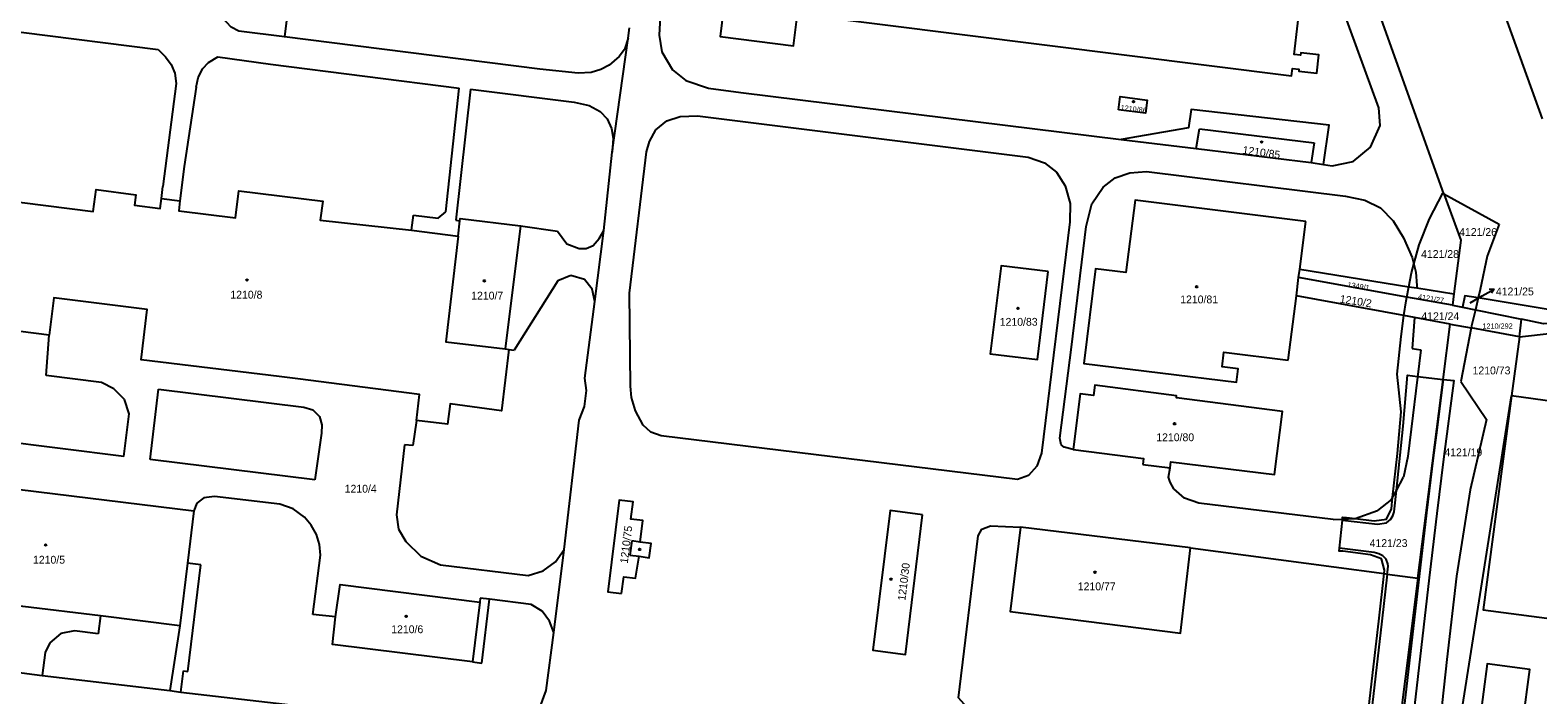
# Model space of a CAD drawing. Extents: x -869103 to -863415, y -1015889 to -1012477.
# Drawn here: x -865321.4 to -864994.3, y -1014102.2 to -1013957.9 of the extents above; entities that cross this region are included whole.
import ezdxf

# ---------------------------------------------------------------- set-up
doc = ezdxf.new("R2010")
doc.units = 0
for name, color, linetype in [('Hranice parcel', 7, 'Continuous'), ('Parcelní čísla', 7, 'Continuous'), ('Pop  PČ popisy', 7, 'Continuous'), ('Vnitřní kresba', 7, 'Continuous'), ('Značky budov', 7, 'Continuous')]:
    doc.layers.add(name, color=color, linetype=linetype)

msp = doc.modelspace()

# ---------------------------------------------------------------- linework, layer by layer
at = {"layer": 'Hranice parcel'}
for p, q in [((-865014.67, -1013993.41), (-865040.78, -1013920.51)), ((-865014.94, -1013993.26), (-865014.67, -1013993.41)), ((-865014.67, -1013993.41), (-865002.72, -1014000.04)), ((-865045.96, -1014009.75), (-865044.66, -1013999.42)), ((-865046.2, -1014011.62), (-865045.96, -1014009.75)), ((-865045.96, -1014009.75), (-865022.32, -1014013.59)), ((-865046.7, -1014015.57), (-865046.2, -1014011.62)), ((-865022.76, -1014015.84), (-865046.2, -1014011.62)), ((-865022.76, -1014015.84), (-865022.32, -1014013.59)), ((-865022.32, -1014013.59), (-865021.75, -1014010.6)), ((-865048.46, -1014029.51), (-865046.7, -1014015.57)), ((-865023.35, -1014019.87), (-865046.7, -1014015.57)), ((-865012.84, -1014017.63), (-865022.76, -1014015.84)), ((-865012.53, -1014015.17), (-865012.84, -1014017.63)), ((-865007.25, -1014016.03), (-865007.85, -1014018.59)), ((-865006.82, -1014014.2), (-865007.25, -1014016.03)), ((-864964.42, -1014023.06), (-865007.25, -1014016.03)), ((-865023.98, -1014024.43), (-865023.35, -1014019.87)), ((-865012.84, -1014017.63), (-865010.63, -1014018.03)), ((-865010.63, -1014018.03), (-865007.85, -1014018.59)), ((-865007.85, -1014018.59), (-864997.82, -1014020.62)), ((-865014.88, -1014033.72), (-865013.36, -1014021.7)), ((-865013.36, -1014021.7), (-865008.76, -1014022.54)), ((-865008.76, -1014022.54), (-865011.01, -1014034.14)), ((-864998.26, -1014024.47), (-865008.76, -1014022.54)), ((-864998.26, -1014024.47), (-864997.82, -1014020.62)), ((-864998.26, -1014024.47), (-865000, -1014037.25)), ((-865020.34, -1014076.84), (-865014.88, -1014033.72)), ((-865014.88, -1014033.72), (-865014.81, -1014033.73)), ((-865069.7, -1014070.27), (-865106.52, -1014065.75)), ((-865020.34, -1014076.84), (-865028.64, -1014142.39))]:
    msp.add_line(p, q, dxfattribs=at)
for points in [[(-864993.33, -1013977.13), (-865004.7, -1013945.38), (-865043.41, -1013825.63)], [(-865255.43, -1013871.13), (-865266.24, -1013959.38), (-865276.11, -1013958.13), (-865277.83, -1013957.25), (-865279.71, -1013955.27), (-865280.68, -1013952.94), (-865281.35, -1013950.22), (-865281.27, -1013947.42), (-865276.23, -1013906.31), (-865272.97, -1013879.37), (-865272.68, -1013877.51), (-865271.61, -1013874.29), (-865269.41, -1013871.84), (-865266.63, -1013870.47), (-865263.09, -1013870.15)], [(-865177.09, -1013893.37), (-865184.62, -1013953.76), (-865184.97, -1013959.03), (-865184.34, -1013962.61), (-865182.04, -1013966.56), (-865179.13, -1013968.85), (-865174.26, -1013970.51), (-865167.21, -1013971.43), (-865084.71, -1013981.68)], [(-865040.79, -1013987.09), (-865038.92, -1013987.37), (-865034.41, -1013986.44), (-865030.62, -1013983.31), (-865028.54, -1013978.58), (-865028.82, -1013974.79), (-865055.37, -1013901.98), (-865056.54, -1013899.45), (-865058.66, -1013896.93), (-865061.49, -1013895.17)], [(-865148.14, -1013899.49), (-865164.2, -1013897.47), (-865171.74, -1013959.28), (-865155.76, -1013961.29), (-865154.92, -1013954.38), (-865047.73, -1013967.82), (-865047.53, -1013966.21), (-865046.14, -1013966.4), (-865046.18, -1013966.81), (-865042.26, -1013967.23), (-865041.84, -1013963.24), (-865045.76, -1013962.82), (-865045.82, -1013963.35), (-865047.16, -1013963.18), (-865045.58, -1013949.5), (-865152.77, -1013936.15), (-865148.14, -1013899.49)], [(-865324.85, -1014097.2), (-865318.81, -1014097.94), (-865291.1, -1014101.25), (-865288.72, -1014101.55), (-865244.21, -1014106.73), (-865221.43, -1014109.48), (-865218.35, -1014109.58), (-865216.28, -1014109.2), (-865213.14, -1014107.58), (-865210.77, -1014104.79), (-865209.45, -1014101.22), (-865207.82, -1014088.66), (-865205.57, -1014070.59), (-865202.3, -1014042.54), (-865201.16, -1014039.59), (-865200.72, -1014036.12), (-865201.08, -1014033.41), (-865198.91, -1014016.79), (-865196.95, -1014001.38), (-865195.14, -1013984.39), (-865191.64, -1013959.66), (-865191.39, -1013957.44)], [(-865085.3, -1013975.21), (-865084.9, -1013972.33), (-865079.05, -1013973.11), (-865079.44, -1013975.91), (-865085.3, -1013975.21)], [(-865040.79, -1013987.09), (-865039.56, -1013978.55), (-865069.54, -1013975.11), (-865070.1, -1013979.09), (-865084.71, -1013981.68)], [(-865084.71, -1013981.68), (-865068.41, -1013983.62), (-865043.52, -1013986.67), (-865040.79, -1013987.09)], [(-865328.36, -1013994.7), (-865307.76, -1013997.3), (-865307.1, -1013992.52), (-865298.47, -1013993.64), (-865298.8, -1013995.89), (-865293.21, -1013996.64), (-865292.92, -1013994.46), (-865288.91, -1013994.94), (-865289.18, -1013997.12), (-865276.86, -1013998.68), (-865276.11, -1013992.75), (-865257.91, -1013995.01), (-865258.48, -1013999.17), (-865238.69, -1014001.35), (-865228.56, -1014002.61)], [(-865021.75, -1014010.6), (-865021.21, -1014008.69), (-865020.03, -1014004.47), (-865017.82, -1013998.83), (-865014.94, -1013993.26)], [(-865014.67, -1013993.41), (-865011.05, -1014003.51), (-865012.53, -1014015.17)], [(-865044.66, -1013999.42), (-865081.65, -1013994.8), (-865083.68, -1014010.52), (-865090.26, -1014009.74), (-865092.79, -1014030.25), (-865059.71, -1014034.27), (-865059.36, -1014031.38), (-865062.78, -1014030.96), (-865062.41, -1014027.78), (-865048.46, -1014029.51)], [(-865228.56, -1014002.61), (-865228.17, -1013999.26), (-865228.11, -1013998.76), (-865215.04, -1014000.36), (-865218.36, -1014027.09)], [(-865002.72, -1014000.04), (-865005.3, -1014006.97), (-865006.82, -1014014.2)], [(-865228.56, -1014002.61), (-865231.24, -1014025.55), (-865218.36, -1014027.09)], [(-865100.57, -1014010.29), (-865110.71, -1014009.03), (-865113.1, -1014028.19), (-865102.87, -1014029.37), (-865100.57, -1014010.29)], [(-865022.32, -1014013.59), (-865020.57, -1014013.87), (-865012.53, -1014015.17)], [(-865218.36, -1014027.09), (-865217.55, -1014027.19), (-865219.14, -1014040.55), (-865230.31, -1014038.99), (-865230.86, -1014043.4), (-865237.57, -1014042.63), (-865236.94, -1014036.95), (-865263.35, -1014033.57), (-865267.38, -1014033.08), (-865297.31, -1014029.44), (-865296.01, -1014018.52), (-865316.26, -1014016.02), (-865317.25, -1014024.14), (-865332.61, -1014022.16)], [(-865023.35, -1014019.87), (-865022.91, -1014016.64), (-865022.76, -1014015.84)], [(-865007.25, -1014016.03), (-865010.12, -1014015.56), (-865010.63, -1014018.03)], [(-865013.36, -1014021.7), (-865021.05, -1014020.29), (-865023.35, -1014019.87)], [(-865007.85, -1014018.59), (-865008.67, -1014022.1), (-865008.76, -1014022.54)], [(-864975.47, -1014029.09), (-864986.94, -1014023.42), (-864986.29, -1014021.45), (-864988.02, -1014020.85), (-864988.53, -1014022.66), (-864991.22, -1014021.48), (-864993.1, -1014021.68), (-864997.82, -1014020.62)], [(-865027.66, -1014075.86), (-865027.58, -1014075.11), (-865028.21, -1014072.62), (-865030.59, -1014071.81), (-865036.59, -1014070.99), (-865037.44, -1014070.96), (-865037.37, -1014070.32), (-865036.72, -1014064.23), (-865036.7, -1014064.03), (-865036.66, -1014063.62), (-865035.8, -1014063.67), (-865033.92, -1014063.89), (-865029.8, -1014064.38), (-865027.11, -1014064), (-865026.08, -1014061.77), (-865025.81, -1014059.3), (-865024.75, -1014049.79), (-865023.93, -1014040.75), (-865024.81, -1014032.54), (-865023.98, -1014024.43)], [(-864998.26, -1014024.47), (-864991.2, -1014023.66), (-864946.16, -1014047.73), (-864935.22, -1014053.46), (-864908.92, -1014066.19), (-864906.82, -1014067.33), (-864835.67, -1014097.31), (-864832.48, -1014097.61), (-864811.48, -1014090.69)], [(-865080.01, -1014052.14), (-865074.11, -1014052.87), (-865073.9, -1014051.58), (-865051.41, -1014054.37), (-865049.73, -1014040.65), (-865072.73, -1014037.7), (-865072.68, -1014037.28), (-865090.43, -1014034.99), (-865090.71, -1014037.2), (-865093.6, -1014036.84), (-865095.09, -1014048.95), (-865079.85, -1014050.84), (-865080.01, -1014052.14)], [(-865032.73, -1014185.68), (-865029.6, -1014159.15), (-865025.67, -1014125.27), (-865022.97, -1014102.17), (-865019.98, -1014076.47), (-865018.39, -1014062.64), (-865016.95, -1014050.7), (-865016.33, -1014045.81), (-865014.81, -1014033.73)], [(-865014.81, -1014033.73), (-865012.5, -1014033.94), (-865014.81, -1014051), (-865016.24, -1014062.77), (-865017.87, -1014076.79), (-865020.84, -1014102.61), (-865023.53, -1014125.52), (-865027.52, -1014159.56), (-865031.19, -1014191.44)], [(-865011.01, -1014034.14), (-865005.45, -1014042.4), (-865008.96, -1014057.67), (-865011.99, -1014076.4), (-865014.03, -1014094.47), (-865016.45, -1014116.49), (-865020.43, -1014149.18), (-865022.08, -1014180.62), (-865022.15, -1014181.44)], [(-865022.15, -1014181.44), (-865015.58, -1014139.61), (-865011.77, -1014111.56), (-865000, -1014037.25)], [(-865000, -1014037.25), (-865006.15, -1014083.7), (-864983.5, -1014086.7), (-864974, -1014074.8), (-864938.75, -1014088.7), (-864934, -1014090.4), (-864927.5, -1014081.35), (-864920.1, -1014067.1)], [(-864920.1, -1014067.1), (-864971.85, -1014041.2), (-865000, -1014037.25)], [(-865327.53, -1014055.07), (-865327.78, -1014057.07), (-865285.9, -1014062.21), (-865287.29, -1014073.57), (-865288.94, -1014087.18), (-865306.15, -1014085.02), (-865323, -1014083.01), (-865330.83, -1014082.01), (-865342.54, -1014080.59), (-865349.01, -1014079.81), (-865348.6, -1014076.32), (-865345.97, -1014054.84), (-865339.57, -1014055.63), (-865339.19, -1014053.64), (-865327.53, -1014055.07)], [(-865193.08, -1014080.17), (-865192.63, -1014076.54), (-865190.09, -1014076.87), (-865189.3, -1014072.09), (-865187.1, -1014072.4), (-865186.7, -1014069.3), (-865189.08, -1014069), (-865188.49, -1014064.35), (-865191.06, -1014064.04), (-865190.59, -1014060.27), (-865193.63, -1014059.91), (-865196.06, -1014079.78), (-865193.08, -1014080.17)], [(-865127.78, -1014063.07), (-865134.83, -1014062.12), (-865138.6, -1014092.44), (-865131.5, -1014093.42), (-865127.78, -1014063.07)], [(-865113.88, -1014109.67), (-865119.98, -1014102.84), (-865115.76, -1014067.63), (-865114.95, -1014066.17), (-865113.04, -1014065.49), (-865106.52, -1014065.75)], [(-865106.52, -1014065.75), (-865108.76, -1014084.09), (-865071.87, -1014088.78), (-865069.7, -1014070.27)], [(-865069.7, -1014070.27), (-865038.58, -1014074.41), (-865027.66, -1014075.86)], [(-865225.46, -1014094.99), (-865255.81, -1014091.26), (-865255.17, -1014085.23), (-865254.16, -1014078.19), (-865223.83, -1014082.02), (-865225.46, -1014094.99)], [(-865035.22, -1014141.63), (-865035.16, -1014141.09), (-865034.84, -1014138.17), (-865033.17, -1014123.73), (-865030.32, -1014099.21), (-865029.95, -1014096.11), (-865028.81, -1014086.14), (-865027.66, -1014075.86)], [(-865027.66, -1014075.86), (-865026.99, -1014075.95), (-865020.34, -1014076.84)], [(-864833.84, -1014184.6), (-864828.76, -1014152.66), (-864827.88, -1014144.5), (-864826.8, -1014136.9), (-864851.97, -1014129.57), (-864979.77, -1014113.03), (-864979.59, -1014112.77), (-864977.77, -1014108.78), (-864987.11, -1014104.51), (-864988.94, -1014108.51), (-864989.99, -1014108.92), (-864997.59, -1014108.1), (-864996.07, -1014096.64), (-865005.27, -1014095.4), (-865007.7, -1014113.64), (-865011.06, -1014139.08), (-865003.66, -1014155.32), (-865004.96, -1014166.32), (-865010.63, -1014207.45), (-865016.22, -1014247.67), (-865011.67, -1014248.23), (-865004.55, -1014249.15)]]:
    msp.add_lwpolyline(points, dxfattribs=at)
at = {"layer": 'Pop  PČ popisy'}
for p, q in [((-865008.97, -1014017.07), (-865006.36, -1014015.59)), ((-865006.36, -1014015.59), (-865003.76, -1014014.09)), ((-865003.76, -1014014.09), (-865004.88, -1014014.16)), ((-865003.76, -1014014.09), (-865004.38, -1014015.02))]:
    msp.add_line(p, q, dxfattribs=at)
at = {"layer": 'Vnitřní kresba'}
for p, q in [((-865323.37, -1013958.36), (-865293.61, -1013962.1)), ((-865255.97, -1013960.68), (-865266.24, -1013959.38)), ((-865210.8, -1013966.39), (-865255.97, -1013960.68)), ((-865191.64, -1013959.66), (-865192.45, -1013962.09)), ((-865293.61, -1013962.1), (-865292.05, -1013963.68)), ((-865292.05, -1013963.68), (-865290.83, -1013965.35)), ((-865282.7, -1013964.9), (-865280.67, -1013963.69)), ((-865280.67, -1013963.69), (-865269.28, -1013965.28)), ((-865193.6, -1013963.65), (-865195.81, -1013965.49)), ((-865192.45, -1013962.09), (-865193.6, -1013963.65)), ((-865290.83, -1013965.35), (-865290.03, -1013967.26)), ((-865290.03, -1013967.26), (-865289.75, -1013969.5)), ((-865284.97, -1013968.25), (-865283.99, -1013966.31)), ((-865283.99, -1013966.31), (-865282.7, -1013964.9)), ((-865269.28, -1013965.28), (-865228.36, -1013970.5)), ((-865202.53, -1013967.24), (-865210.8, -1013966.39)), ((-865199.7, -1013967.14), (-865202.53, -1013967.24)), ((-865197.62, -1013966.45), (-865199.7, -1013967.14)), ((-865195.81, -1013965.49), (-865197.62, -1013966.45)), ((-865289.75, -1013969.5), (-865292.62, -1013991.87)), ((-865285.38, -1013970.31), (-865288.02, -1013987.52)), ((-865285.38, -1013970.31), (-865284.97, -1013968.25)), ((-865231.23, -1013997.32), (-865228.36, -1013970.5)), ((-865225.9, -1013970.75), (-865229.04, -1013999.12)), ((-865225.9, -1013970.75), (-865203.36, -1013973.51)), ((-865203.36, -1013973.51), (-865200.15, -1013974.3)), ((-865200.15, -1013974.3), (-865197.72, -1013975.6)), ((-865197.72, -1013975.6), (-865196.23, -1013977.19)), ((-865196.23, -1013977.19), (-865195.28, -1013979.25)), ((-865185.63, -1013979.55), (-865183.27, -1013977.63)), ((-865183.27, -1013977.63), (-865180.37, -1013976.67)), ((-865180.37, -1013976.67), (-865176.64, -1013976.51)), ((-865176.64, -1013976.51), (-865104.91, -1013985.5)), ((-865195.28, -1013979.25), (-865194.94, -1013981.34)), ((-865187.07, -1013982.07), (-865185.63, -1013979.55)), ((-865068.41, -1013983.62), (-865067.71, -1013979.31)), ((-865067.71, -1013979.31), (-865042.84, -1013982.35)), ((-865194.94, -1013981.34), (-865195.14, -1013984.39)), ((-865187.7, -1013984.31), (-865187.07, -1013982.07)), ((-865042.84, -1013982.35), (-865043.52, -1013986.67)), ((-865191.34, -1014014.97), (-865187.7, -1013984.31)), ((-865104.91, -1013985.5), (-865101.37, -1013986.72)), ((-865101.37, -1013986.72), (-865098.74, -1013988.71)), ((-865288.02, -1013987.52), (-865288.91, -1013994.94)), ((-865098.74, -1013988.71), (-865096.83, -1013991.71)), ((-865088.64, -1013992.02), (-865085.99, -1013989.95)), ((-865085.99, -1013989.95), (-865082.81, -1013988.85)), ((-865082.81, -1013988.85), (-865079.22, -1013988.62)), ((-865079.22, -1013988.62), (-865036.02, -1013993.93)), ((-865292.92, -1013994.46), (-865292.62, -1013991.87)), ((-865096.83, -1013991.71), (-865095.77, -1013995.54)), ((-865091.09, -1013995.61), (-865088.64, -1013992.02)), ((-865036.02, -1013993.93), (-865031.83, -1013994.84)), ((-865095.77, -1013995.54), (-865095.83, -1013999.48)), ((-865092.27, -1014000.5), (-865091.09, -1013995.61)), ((-865031.83, -1013994.84), (-865028.47, -1013996.44)), ((-865028.47, -1013996.44), (-865025.67, -1013999.31)), ((-865238.69, -1014001.35), (-865238.24, -1013998.1)), ((-865238.24, -1013998.1), (-865232.87, -1013998.75)), ((-865232.87, -1013998.75), (-865231.23, -1013997.32)), ((-865229.04, -1013999.12), (-865228.17, -1013999.26)), ((-865215.04, -1014000.36), (-865206.99, -1014001.54)), ((-865095.83, -1013999.48), (-865101.99, -1014049.69)), ((-865095.45, -1014026.71), (-865092.27, -1014000.5)), ((-865025.67, -1013999.31), (-865023.44, -1014002.99)), ((-865206.99, -1014001.54), (-865204.99, -1014004.27)), ((-865199.29, -1014004.68), (-865197.94, -1014003.16)), ((-865197.94, -1014003.16), (-865196.95, -1014001.38)), ((-865023.44, -1014002.99), (-865021.55, -1014007.27)), ((-865204.99, -1014004.27), (-865202.31, -1014005.28)), ((-865202.31, -1014005.28), (-865200.76, -1014005.27)), ((-865200.76, -1014005.27), (-865199.29, -1014004.68)), ((-865021.55, -1014007.27), (-865021.21, -1014008.69)), ((-865021.21, -1014008.69), (-865020.8, -1014010.43)), ((-865206.91, -1014012.32), (-865216.37, -1014027.33)), ((-865204.09, -1014011.15), (-865206.91, -1014012.32)), ((-865201.16, -1014012.04), (-865204.09, -1014011.15)), ((-865199.44, -1014014.15), (-865201.16, -1014012.04)), ((-865020.8, -1014010.43), (-865020.53, -1014013.33)), ((-865020.53, -1014013.33), (-865020.57, -1014013.87)), ((-865198.91, -1014016.79), (-865199.44, -1014014.15)), ((-865191.13, -1014035.2), (-865191.34, -1014014.97)), ((-865021.05, -1014020.29), (-865021.56, -1014026.99)), ((-865317.95, -1014032.83), (-865317.25, -1014024.14)), ((-865098.02, -1014046.43), (-865095.45, -1014026.71)), ((-865217.55, -1014027.19), (-865216.37, -1014027.33)), ((-865019.69, -1014027.28), (-865022.5, -1014050.47)), ((-865021.56, -1014026.99), (-865019.69, -1014027.28)), ((-865305.95, -1014034.37), (-865317.95, -1014032.83)), ((-865303.26, -1014035.78), (-865305.95, -1014034.37)), ((-865300.93, -1014038.07), (-865303.26, -1014035.78)), ((-865295.37, -1014051.12), (-865293.57, -1014035.85)), ((-865293.57, -1014035.85), (-865262.02, -1014039.73)), ((-865190.92, -1014037.62), (-865191.13, -1014035.2)), ((-865299.96, -1014041.18), (-865300.93, -1014038.07)), ((-865262.02, -1014039.73), (-865260.11, -1014040.34)), ((-865190.06, -1014040.51), (-865190.92, -1014037.62)), ((-865301.07, -1014050.41), (-865299.96, -1014041.18)), ((-865260.11, -1014040.34), (-865258.66, -1014041.76)), ((-865258.66, -1014041.76), (-865258.16, -1014043.54)), ((-865237.57, -1014042.63), (-865238.35, -1014048.07)), ((-865188.39, -1014043.62), (-865190.06, -1014040.51)), ((-865301.07, -1014050.41), (-865346.74, -1014044.73)), ((-865258.18, -1014045.38), (-865259.66, -1014055.47)), ((-865258.16, -1014043.54), (-865258.18, -1014045.38)), ((-865186.76, -1014045.13), (-865188.39, -1014043.62)), ((-865184.5, -1014045.95), (-865186.76, -1014045.13)), ((-865107.22, -1014055.43), (-865184.5, -1014045.95)), ((-865240.22, -1014047.88), (-865241.92, -1014063.09)), ((-865238.35, -1014048.07), (-865240.22, -1014047.88)), ((-865097.7, -1014047.93), (-865098.02, -1014046.43)), ((-865097.09, -1014048.41), (-865097.7, -1014047.93)), ((-865095.09, -1014048.95), (-865097.09, -1014048.41)), ((-865259.66, -1014055.47), (-865295.37, -1014051.12)), ((-865103.02, -1014052.54), (-865104.78, -1014054.55)), ((-865101.99, -1014049.69), (-865103.02, -1014052.54)), ((-865074.45, -1014054.95), (-865074.11, -1014052.87)), ((-865022.5, -1014050.47), (-865023.43, -1014054.94)), ((-865104.78, -1014054.55), (-865107.22, -1014055.43)), ((-865074.11, -1014056.03), (-865074.45, -1014054.95)), ((-865073.27, -1014057.48), (-865074.11, -1014056.03)), ((-865025, -1014057.82), (-865023.43, -1014054.94)), ((-865283.74, -1014059.43), (-865285.21, -1014060.57)), ((-865281.4, -1014059.1), (-865283.74, -1014059.43)), ((-865267.24, -1014060.81), (-865281.4, -1014059.1)), ((-865070.96, -1014059.45), (-865073.27, -1014057.48)), ((-865026.07, -1014059.78), (-865025.81, -1014059.3)), ((-865025.81, -1014059.3), (-865025, -1014057.82)), ((-865285.21, -1014060.57), (-865285.9, -1014062.21)), ((-865264.34, -1014061.8), (-865267.24, -1014060.81)), ((-865261.85, -1014063.57), (-865264.34, -1014061.8)), ((-865067.88, -1014060.56), (-865070.96, -1014059.45)), ((-865038.71, -1014064.11), (-865067.88, -1014060.56)), ((-865033.92, -1014063.89), (-865029.09, -1014062.19)), ((-865026.07, -1014059.78), (-865029.09, -1014062.19)), ((-865260.41, -1014065.31), (-865261.85, -1014063.57)), ((-865259.3, -1014067.35), (-865260.41, -1014065.31)), ((-865241.92, -1014063.09), (-865241.49, -1014066.23)), ((-865038.71, -1014064.11), (-865036.7, -1014064.03)), ((-865036.7, -1014064.03), (-865033.98, -1014063.91)), ((-865033.98, -1014063.91), (-865033.92, -1014063.89)), ((-865258.63, -1014069.51), (-865259.3, -1014067.35)), ((-865241.49, -1014066.23), (-865239.9, -1014068.87)), ((-865239.9, -1014068.87), (-865236.62, -1014072.1)), ((-865190.9, -1014068.77), (-865191.3, -1014071.82)), ((-865189.08, -1014069), (-865190.9, -1014068.77)), ((-865260.09, -1014084.73), (-865258.42, -1014071.82)), ((-865258.42, -1014071.82), (-865258.63, -1014069.51)), ((-865236.62, -1014072.1), (-865232.39, -1014073.94)), ((-865207.42, -1014073.3), (-865205.57, -1014070.59)), ((-865191.3, -1014071.82), (-865189.3, -1014072.09)), ((-865284.37, -1014073.97), (-865287.29, -1014073.57)), ((-865287.16, -1014097.06), (-865284.37, -1014073.97)), ((-865232.39, -1014073.94), (-865213.35, -1014076.27)), ((-865213.35, -1014076.27), (-865210.08, -1014075.23)), ((-865210.08, -1014075.23), (-865207.42, -1014073.3)), ((-865223.79, -1014081.17), (-865223.83, -1014082.02)), ((-865221.74, -1014081.4), (-865223.79, -1014081.17)), ((-865223.43, -1014095.26), (-865221.74, -1014081.4)), ((-865212.74, -1014082.52), (-865221.74, -1014081.4)), ((-865306.15, -1014085.02), (-865306.66, -1014088.91)), ((-865255.17, -1014085.23), (-865260.09, -1014084.73)), ((-865210.3, -1014083.98), (-865212.74, -1014082.52)), ((-865208.71, -1014086.14), (-865210.3, -1014083.98)), ((-865314.76, -1014088.88), (-865317.16, -1014090.84)), ((-865311.82, -1014088.28), (-865314.76, -1014088.88)), ((-865306.66, -1014088.91), (-865311.82, -1014088.28)), ((-865288.94, -1014087.18), (-865291.1, -1014101.25)), ((-865207.82, -1014088.66), (-865208.71, -1014086.14)), ((-865317.16, -1014090.84), (-865318.16, -1014092.99)), ((-865318.16, -1014092.99), (-865318.81, -1014097.94)), ((-865225.46, -1014094.99), (-865223.43, -1014095.26)), ((-865288.72, -1014101.55), (-865288.15, -1014096.97)), ((-865288.15, -1014096.97), (-865287.16, -1014097.06))]:
    msp.add_line(p, q, dxfattribs=at)
for points in [[(-865025, -1014057.82), (-865023.52, -1014043.87), (-865022.56, -1014032.77), (-865020.39, -1014033.04), (-865014.88, -1014033.72)], [(-865036.72, -1014064.23), (-865029.11, -1014065.1), (-865027.17, -1014064.81), (-865026.3, -1014064.12), (-865025.79, -1014063.33), (-865025.51, -1014062.47), (-865025.42, -1014061.76), (-865025, -1014057.82)], [(-865026.99, -1014075.95), (-865026.94, -1014075.55), (-865026.8, -1014074.22), (-865026.86, -1014073.71), (-865027.22, -1014072.73), (-865027.91, -1014071.99), (-865028.81, -1014071.53), (-865029.8, -1014071.29), (-865037.37, -1014070.32)], [(-865026.99, -1014075.95), (-865028.16, -1014086.14), (-865032.51, -1014123.82), (-865034.64, -1014141.7)]]:
    msp.add_lwpolyline(points, dxfattribs=at)
at = {"layer": 'Značky budov'}
for centre in [(-865082.03, -1013973.43), (-865054.21, -1013982.19), (-865274.35, -1014012.14), (-865222.86, -1014012.33), (-865068.32, -1014013.61), (-865107.09, -1014018.28), (-865073.13, -1014043.34), (-865318.02, -1014069.63), (-865189.17, -1014070.61), (-865090.4, -1014075.55), (-865134.65, -1014077.06), (-865239.83, -1014085.11)]:
    msp.add_circle(centre, 0.175, dxfattribs=at)

# ---------------------------------------------------------------- texts
at = {"layer": 'Parcelní čísla'}
for s, height, rotation, p in [('1210/86', 1.139, 353, (-865084.88, -1013975.25)), ('1210/85', 1.7, 352, (-865058.46, -1013984.71)), ('1349/1', 1.139, 351, (-865035.66, -1014013.66)), ('1210/2', 1.7, 351, (-865037.37, -1014017.01)), ('4121/27', 1.139, 351, (-865020.37, -1014016.28)), ('1210/75', 1.7, 83, (-865191.76, -1014073.73)), ('1210/30', 1.7, 83, (-865131.53, -1014081.79))]:
    msp.add_text(s, height=height, rotation=rotation, dxfattribs=at).set_placement(p)
for s, height, p in [('4121/26', 1.7, (-865011.39, -1014002.58)), ('4121/28', 1.7, (-865019.64, -1014007.35)), ('1210/8', 1.7, (-865277.97, -1014016.17)), ('1210/7', 1.7, (-865225.72, -1014016.38)), ('1210/81', 1.7, (-865071.9, -1014017.2)), ('4121/25', 1.7, (-865003.41, -1014015.47)), ('4121/24', 1.7, (-865019.58, -1014020.84)), ('1210/83', 1.7, (-865111.05, -1014022.06)), ('1210/292', 1.139, (-865006.33, -1014022.71)), ('1210/73', 1.7, (-865008.47, -1014032.61)), ('1210/80', 1.7, (-865077.09, -1014047.12)), ('4121/19', 1.7, (-865014.59, -1014050.38)), ('1210/4', 1.7, (-865253.17, -1014058.28)), ('4121/23', 1.7, (-865030.8, -1014070.08)), ('1210/5', 1.7, (-865320.79, -1014073.69)), ('1210/77', 1.7, (-865094.12, -1014079.47)), ('1210/6', 1.7, (-865243.07, -1014088.78))]:
    msp.add_text(s, height=height, dxfattribs=at).set_placement(p)

doc.saveas('drawing.dxf')
